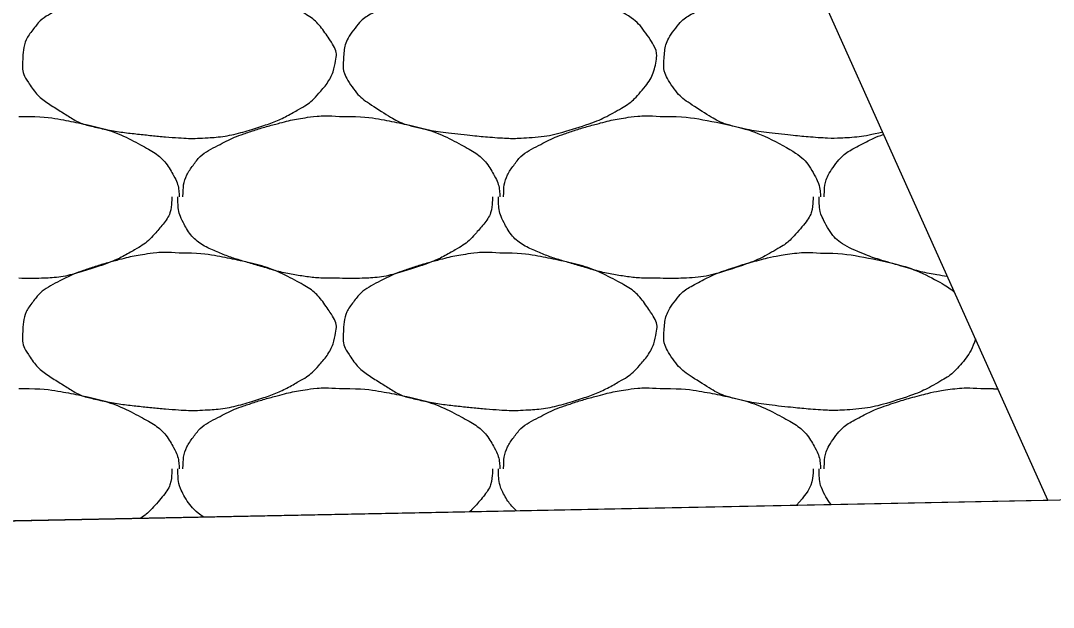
# Model space of a CAD drawing. Extents: x 1373719 to 1374161, y 379835 to 380167.
# Drawn here: x 1373949.606 to 1373951.09, y 380058.646 to 380059.488 of the extents above; entities that cross this region are included whole.
import ezdxf

# ---------------------------------------------------------------- set-up
doc = ezdxf.new("R2010")
doc.units = 0
doc.layers.add('Aggregate Base Course', color=7, linetype='Continuous')
doc.layers.add('SIGNATURE', color=7, linetype='Continuous')

msp = doc.modelspace()

# ---------------------------------------------------------------- linework, layer by layer
msp.add_line((1373964.7341, 380059.0723), (1373943.3975, 380058.6456))
at = {"layer": 'Aggregate Base Course'}
for points, degree in [([(1373949.834, 380059.5446), (1373949.8604, 380059.545), (1373949.8868, 380059.541), (1373949.9132, 380059.5356), (1373949.9454, 380059.529), (1373949.9751, 380059.5192), (1373950.005, 380059.5032), (1373950.0249, 380059.4925), (1373950.0386, 380059.4781), (1373950.0518, 380059.4582), (1373950.0575, 380059.4497), (1373950.0606, 380059.4398), (1373950.059, 380059.4312), (1373950.056, 380059.4143), (1373950.0472, 380059.3975), (1373950.0338, 380059.3826), (1373950.0254, 380059.3732), (1373950.017, 380059.3668), (1373950.0068, 380059.361), (1373949.9887, 380059.3507), (1373949.9708, 380059.3421), (1373949.951, 380059.3358), (1373949.9255, 380059.3277), (1373949.8999, 380059.3213), (1373949.8736, 380059.3196), (1373949.8604, 380059.3188), (1373949.8472, 380059.3187), (1373949.834, 380059.3196), (1373949.8142, 380059.3209), (1373949.7944, 380059.3229), (1373949.7746, 380059.325), (1373949.7528, 380059.3274), (1373949.7313, 380059.3308), (1373949.7098, 380059.3358), (1373949.6922, 380059.3399), (1373949.677, 380059.3493), (1373949.6612, 380059.3592), (1373949.6433, 380059.3704), (1373949.6288, 380059.3813), (1373949.6162, 380059.4006), (1373949.6097, 380059.4105), (1373949.6084, 380059.4211), (1373949.609, 380059.4312), (1373949.6098, 380059.4458), (1373949.6129, 380059.4605), (1373949.6234, 380059.4744), (1373949.634, 380059.4885), (1373949.6456, 380059.496), (1373949.6594, 380059.5032), (1373949.6713, 380059.5094), (1373949.6829, 380059.5152), (1373949.6954, 380059.5194), (1373949.7133, 380059.5255), (1373949.7311, 380059.5309), (1373949.7494, 380059.5356), (1373949.7607, 380059.5386), (1373949.7721, 380059.541), (1373949.7836, 380059.5428), (1373949.8003, 380059.5454), (1373949.8173, 380059.5461), (1373949.834, 380059.5446)], 3), ([(1373950.2948, 380059.5446), (1373950.3212, 380059.545), (1373950.3476, 380059.541), (1373950.4062, 380059.529), (1373950.4359, 380059.5192), (1373950.4857, 380059.4925), (1373950.4994, 380059.4781), (1373950.5183, 380059.4497), (1373950.5214, 380059.4398), (1373950.5168, 380059.4143), (1373950.508, 380059.3975), (1373950.4862, 380059.3732), (1373950.4778, 380059.3668), (1373950.4495, 380059.3507), (1373950.4316, 380059.3421), (1373950.3863, 380059.3277), (1373950.3607, 380059.3213), (1373950.3212, 380059.3188), (1373950.308, 380059.3187), (1373950.275, 380059.3209), (1373950.2552, 380059.3229), (1373950.2136, 380059.3274), (1373950.1921, 380059.3308), (1373950.153, 380059.3399), (1373950.1378, 380059.3493), (1373950.1041, 380059.3704), (1373950.0896, 380059.3813), (1373950.0705, 380059.4105), (1373950.0692, 380059.4211), (1373950.0706, 380059.4458), (1373950.0737, 380059.4605), (1373950.0948, 380059.4885), (1373950.1064, 380059.496), (1373950.1321, 380059.5094), (1373950.1437, 380059.5152), (1373950.1741, 380059.5255), (1373950.1919, 380059.5309), (1373950.2215, 380059.5386), (1373950.2329, 380059.541), (1373950.2611, 380059.5454), (1373950.2781, 380059.5461), (1373950.2948, 380059.5446)], 3), ([(1373950.845, 380059.3279), (1373950.8286, 380059.3237), (1373950.812, 380059.3207), (1373950.782, 380059.3188), (1373950.7688, 380059.3187), (1373950.7358, 380059.3209), (1373950.716, 380059.3229), (1373950.6744, 380059.3274), (1373950.6529, 380059.3308), (1373950.6138, 380059.3399), (1373950.5986, 380059.3493), (1373950.5649, 380059.3704), (1373950.5504, 380059.3813), (1373950.5313, 380059.4105), (1373950.53, 380059.4211), (1373950.5314, 380059.4458), (1373950.5345, 380059.4605), (1373950.5556, 380059.4885), (1373950.5672, 380059.496), (1373950.5929, 380059.5094), (1373950.6045, 380059.5152), (1373950.6349, 380059.5255), (1373950.6527, 380059.5309), (1373950.6823, 380059.5386), (1373950.6937, 380059.541), (1373950.7191, 380059.545), (1373950.7333, 380059.5458), (1373950.7474, 380059.5452)], 3), ([(1373949.6036, 380059.3502), (1373949.6054, 380059.3501), (1373949.6072, 380059.3503), (1373949.609, 380059.3502)], 2), ([(1373949.609, 380059.3502), (1373949.6354, 380059.3506), (1373949.6618, 380059.3466), (1373949.6882, 380059.3412), (1373949.7204, 380059.3346), (1373949.7501, 380059.3248), (1373949.78, 380059.3088), (1373949.7999, 380059.2981), (1373949.8158, 380059.2842), (1373949.8268, 380059.2638), (1373949.8315, 380059.255), (1373949.8333, 380059.2461), (1373949.834, 380059.2368), (1373949.8341, 380059.2362), (1373949.8341, 380059.2356), (1373949.834, 380059.235)], 3), ([(1373949.8394, 380059.235), (1373949.8394, 380059.2356), (1373949.8394, 380059.2362), (1373949.8394, 380059.2368), (1373949.8397, 380059.252), (1373949.844, 380059.2666), (1373949.8538, 380059.28), (1373949.8637, 380059.2936), (1373949.876, 380059.3016), (1373949.8898, 380059.3088), (1373949.9017, 380059.315), (1373949.9133, 380059.3208), (1373949.9258, 380059.325), (1373949.9437, 380059.3311), (1373949.9615, 380059.3365), (1373949.9798, 380059.3412), (1373949.9911, 380059.3442), (1373950.0025, 380059.3466), (1373950.014, 380059.3484), (1373950.0307, 380059.351), (1373950.0477, 380059.3517), (1373950.0644, 380059.3502)], 3), ([(1373950.0644, 380059.3502), (1373950.0662, 380059.3501), (1373950.068, 380059.3503), (1373950.0698, 380059.3502)], 2), ([(1373950.0698, 380059.3502), (1373950.0962, 380059.3506), (1373950.1226, 380059.3466), (1373950.149, 380059.3412), (1373950.1812, 380059.3346), (1373950.2109, 380059.3248), (1373950.2408, 380059.3088), (1373950.2607, 380059.2981), (1373950.2766, 380059.2842), (1373950.2876, 380059.2638), (1373950.2923, 380059.255), (1373950.2941, 380059.2461), (1373950.2948, 380059.2368), (1373950.2949, 380059.2362), (1373950.2949, 380059.2356), (1373950.2948, 380059.235)], 3), ([(1373950.3002, 380059.235), (1373950.3002, 380059.2356), (1373950.3002, 380059.2362), (1373950.3002, 380059.2368), (1373950.3005, 380059.252), (1373950.3048, 380059.2666), (1373950.3146, 380059.28), (1373950.3245, 380059.2936), (1373950.3368, 380059.3016), (1373950.3506, 380059.3088), (1373950.3625, 380059.315), (1373950.3741, 380059.3208), (1373950.3866, 380059.325), (1373950.4045, 380059.3311), (1373950.4223, 380059.3365), (1373950.4406, 380059.3412), (1373950.4519, 380059.3442), (1373950.4633, 380059.3466), (1373950.4748, 380059.3484), (1373950.4915, 380059.351), (1373950.5085, 380059.3517), (1373950.5252, 380059.3502)], 3), ([(1373950.5252, 380059.3502), (1373950.527, 380059.3501), (1373950.5288, 380059.3503), (1373950.5306, 380059.3502)], 2), ([(1373950.5306, 380059.3502), (1373950.557, 380059.3506), (1373950.5834, 380059.3466), (1373950.642, 380059.3346), (1373950.6717, 380059.3248), (1373950.7215, 380059.2981), (1373950.7374, 380059.2842), (1373950.7531, 380059.255), (1373950.7549, 380059.2461), (1373950.7557, 380059.2362), (1373950.7557, 380059.2356), (1373950.7556, 380059.235)], 3), ([(1373950.761, 380059.235), (1373950.761, 380059.2356), (1373950.761, 380059.2362), (1373950.7613, 380059.252), (1373950.7656, 380059.2666), (1373950.7853, 380059.2936), (1373950.7976, 380059.3016), (1373950.8229, 380059.3148), (1373950.8343, 380059.3205), (1373950.8464, 380059.3247)], 3), ([(1373949.8232, 380059.235), (1373949.8233, 380059.2332), (1373949.8233, 380059.2314), (1373949.8232, 380059.2296), (1373949.8225, 380059.2114), (1373949.811, 380059.1956), (1373949.798, 380059.181), (1373949.7898, 380059.1718), (1373949.7812, 380059.1652), (1373949.771, 380059.1594), (1373949.7529, 380059.1491), (1373949.735, 380059.1405), (1373949.7152, 380059.1342), (1373949.6897, 380059.1261), (1373949.6642, 380059.119), (1373949.6378, 380059.118), (1373949.6264, 380059.1176), (1373949.615, 380059.1175), (1373949.6036, 380059.118)], 3), ([(1373950.0644, 380059.118), (1373950.062, 380059.118), (1373950.0596, 380059.118), (1373950.0572, 380059.118), (1373950.0373, 380059.118), (1373950.0175, 380059.1199), (1373949.9978, 380059.1234), (1373949.9768, 380059.1272), (1373949.9567, 380059.1336), (1373949.9363, 380059.1395), (1373949.9186, 380059.1446), (1373949.9015, 380059.1503), (1373949.8844, 380059.1576), (1373949.8654, 380059.1658), (1373949.8495, 380059.1796), (1373949.8394, 380059.199), (1373949.8342, 380059.209), (1373949.8322, 380059.2191), (1373949.8322, 380059.2296), (1373949.8322, 380059.2314), (1373949.8322, 380059.2332), (1373949.8322, 380059.235)], 3), ([(1373950.284, 380059.235), (1373950.2841, 380059.2332), (1373950.2841, 380059.2314), (1373950.284, 380059.2296), (1373950.2833, 380059.2114), (1373950.2718, 380059.1956), (1373950.2588, 380059.181), (1373950.2506, 380059.1718), (1373950.242, 380059.1652), (1373950.2318, 380059.1594), (1373950.2137, 380059.1491), (1373950.1958, 380059.1405), (1373950.176, 380059.1342), (1373950.1505, 380059.1261), (1373950.125, 380059.119), (1373950.0986, 380059.118), (1373950.0872, 380059.1176), (1373950.0758, 380059.1175), (1373950.0644, 380059.118)], 3), ([(1373950.5252, 380059.118), (1373950.5228, 380059.118), (1373950.5204, 380059.118), (1373950.518, 380059.118), (1373950.4981, 380059.118), (1373950.4783, 380059.1199), (1373950.4586, 380059.1234), (1373950.4376, 380059.1272), (1373950.4175, 380059.1336), (1373950.3971, 380059.1395), (1373950.3794, 380059.1446), (1373950.3623, 380059.1503), (1373950.3452, 380059.1576), (1373950.3262, 380059.1658), (1373950.3103, 380059.1796), (1373950.3002, 380059.199), (1373950.295, 380059.209), (1373950.293, 380059.2191), (1373950.293, 380059.2296), (1373950.293, 380059.2314), (1373950.293, 380059.2332), (1373950.293, 380059.235)], 3), ([(1373950.7448, 380059.235), (1373950.7449, 380059.2332), (1373950.7449, 380059.2314), (1373950.7441, 380059.2114), (1373950.7326, 380059.1956), (1373950.7114, 380059.1718), (1373950.7028, 380059.1652), (1373950.6745, 380059.1491), (1373950.6566, 380059.1405), (1373950.6113, 380059.1261), (1373950.5858, 380059.119), (1373950.548, 380059.1176), (1373950.5366, 380059.1175), (1373950.5252, 380059.118)], 3), ([(1373950.9381, 380059.1206), (1373950.9318, 380059.1214), (1373950.9256, 380059.1223), (1373950.8984, 380059.1272), (1373950.8783, 380059.1336), (1373950.8402, 380059.1446), (1373950.8231, 380059.1503), (1373950.787, 380059.1658), (1373950.7711, 380059.1796), (1373950.7558, 380059.209), (1373950.7538, 380059.2191), (1373950.7538, 380059.2314), (1373950.7538, 380059.2332), (1373950.7538, 380059.235)], 3), ([(1373949.834, 380059.154), (1373949.8604, 380059.1544), (1373949.8868, 380059.1504), (1373949.9132, 380059.145), (1373949.9454, 380059.1384), (1373949.9751, 380059.1286), (1373950.005, 380059.1126), (1373950.0249, 380059.1019), (1373950.0386, 380059.0875), (1373950.0518, 380059.0676), (1373950.0575, 380059.0591), (1373950.0606, 380059.0492), (1373950.059, 380059.0406), (1373950.056, 380059.0237), (1373950.0472, 380059.0069), (1373950.0338, 380058.992), (1373950.0254, 380058.9826), (1373950.017, 380058.9762), (1373950.0068, 380058.9704), (1373949.9887, 380058.9601), (1373949.9708, 380058.9515), (1373949.951, 380058.9452), (1373949.9255, 380058.9371), (1373949.8999, 380058.9307), (1373949.8736, 380058.929), (1373949.8604, 380058.9282), (1373949.8472, 380058.9281), (1373949.834, 380058.929), (1373949.8142, 380058.9303), (1373949.7944, 380058.9323), (1373949.7746, 380058.9344), (1373949.7528, 380058.9368), (1373949.7313, 380058.9402), (1373949.7098, 380058.9452), (1373949.6922, 380058.9493), (1373949.677, 380058.9587), (1373949.6612, 380058.9686), (1373949.6433, 380058.9798), (1373949.6288, 380058.9907), (1373949.6162, 380059.01), (1373949.6097, 380059.0199), (1373949.6084, 380059.0305), (1373949.609, 380059.0406), (1373949.6098, 380059.0552), (1373949.6129, 380059.0699), (1373949.6234, 380059.0838), (1373949.634, 380059.0979), (1373949.6456, 380059.1054), (1373949.6594, 380059.1126), (1373949.6713, 380059.1188), (1373949.6829, 380059.1246), (1373949.6954, 380059.1288), (1373949.7133, 380059.1349), (1373949.7311, 380059.1403), (1373949.7494, 380059.145), (1373949.7607, 380059.148), (1373949.7721, 380059.1504), (1373949.7836, 380059.1522), (1373949.8003, 380059.1548), (1373949.8173, 380059.1555), (1373949.834, 380059.154)], 3), ([(1373950.2948, 380059.154), (1373950.3212, 380059.1544), (1373950.3476, 380059.1504), (1373950.374, 380059.145), (1373950.4062, 380059.1384), (1373950.4359, 380059.1286), (1373950.4658, 380059.1126), (1373950.4857, 380059.1019), (1373950.4994, 380059.0875), (1373950.5126, 380059.0676), (1373950.5183, 380059.0591), (1373950.5214, 380059.0492), (1373950.5198, 380059.0406), (1373950.5168, 380059.0237), (1373950.508, 380059.0069), (1373950.4946, 380058.992), (1373950.4862, 380058.9826), (1373950.4778, 380058.9762), (1373950.4676, 380058.9704), (1373950.4495, 380058.9601), (1373950.4316, 380058.9515), (1373950.4118, 380058.9452), (1373950.3863, 380058.9371), (1373950.3607, 380058.9307), (1373950.3344, 380058.929), (1373950.3212, 380058.9282), (1373950.308, 380058.9281), (1373950.2948, 380058.929), (1373950.275, 380058.9303), (1373950.2552, 380058.9323), (1373950.2354, 380058.9344), (1373950.2136, 380058.9368), (1373950.1921, 380058.9402), (1373950.1706, 380058.9452), (1373950.153, 380058.9493), (1373950.1378, 380058.9587), (1373950.122, 380058.9686), (1373950.1041, 380058.9798), (1373950.0896, 380058.9907), (1373950.077, 380059.01), (1373950.0705, 380059.0199), (1373950.0692, 380059.0305), (1373950.0698, 380059.0406), (1373950.0706, 380059.0552), (1373950.0737, 380059.0699), (1373950.0842, 380059.0838), (1373950.0948, 380059.0979), (1373950.1064, 380059.1054), (1373950.1202, 380059.1126), (1373950.1321, 380059.1188), (1373950.1437, 380059.1246), (1373950.1562, 380059.1288), (1373950.1741, 380059.1349), (1373950.1919, 380059.1403), (1373950.2102, 380059.145), (1373950.2215, 380059.148), (1373950.2329, 380059.1504), (1373950.2444, 380059.1522), (1373950.2611, 380059.1548), (1373950.2781, 380059.1555), (1373950.2948, 380059.154)], 3), ([(1373950.9783, 380059.031), (1373950.9741, 380059.0174), (1373950.9662, 380059.0041), (1373950.947, 380058.9826), (1373950.9386, 380058.9762), (1373950.9103, 380058.9601), (1373950.8924, 380058.9515), (1373950.8471, 380058.9371), (1373950.8215, 380058.9307), (1373950.782, 380058.9282), (1373950.7688, 380058.9281), (1373950.7358, 380058.9303), (1373950.716, 380058.9323), (1373950.6744, 380058.9368), (1373950.6529, 380058.9402), (1373950.6138, 380058.9493), (1373950.5986, 380058.9587), (1373950.5649, 380058.9798), (1373950.5504, 380058.9907), (1373950.5313, 380059.0199), (1373950.53, 380059.0305), (1373950.5314, 380059.0552), (1373950.5345, 380059.0699), (1373950.5556, 380059.0979), (1373950.5672, 380059.1054), (1373950.5929, 380059.1188), (1373950.6045, 380059.1246), (1373950.6349, 380059.1349), (1373950.6527, 380059.1403), (1373950.6823, 380059.148), (1373950.6937, 380059.1504), (1373950.7219, 380059.1548), (1373950.7389, 380059.1555), (1373950.7556, 380059.154)], 3), ([(1373950.7556, 380059.154), (1373950.782, 380059.1544), (1373950.8084, 380059.1504), (1373950.867, 380059.1384), (1373950.8967, 380059.1286), (1373950.9348, 380059.1082), (1373950.942, 380059.1032), (1373950.9485, 380059.0973)], 3), ([(1373949.8394, 380058.8444), (1373949.8394, 380058.845), (1373949.8394, 380058.8456), (1373949.8394, 380058.8462), (1373949.8397, 380058.8614), (1373949.844, 380058.876), (1373949.8538, 380058.8894), (1373949.8637, 380058.903), (1373949.876, 380058.911), (1373949.8898, 380058.9182), (1373949.9017, 380058.9244), (1373949.9133, 380058.9302), (1373949.9258, 380058.9344), (1373949.9437, 380058.9405), (1373949.9615, 380058.9459), (1373949.9798, 380058.9506), (1373949.9911, 380058.9536), (1373950.0025, 380058.956), (1373950.014, 380058.9578), (1373950.0307, 380058.9604), (1373950.0477, 380058.9611), (1373950.0644, 380058.9596)], 3), ([(1373950.3002, 380058.8444), (1373950.3002, 380058.845), (1373950.3002, 380058.8456), (1373950.3002, 380058.8462), (1373950.3005, 380058.8614), (1373950.3048, 380058.876), (1373950.3146, 380058.8894), (1373950.3245, 380058.903), (1373950.3368, 380058.911), (1373950.3506, 380058.9182), (1373950.3625, 380058.9244), (1373950.3741, 380058.9302), (1373950.3866, 380058.9344), (1373950.4045, 380058.9405), (1373950.4223, 380058.9459), (1373950.4406, 380058.9506), (1373950.4519, 380058.9536), (1373950.4633, 380058.956), (1373950.4748, 380058.9578), (1373950.4915, 380058.9604), (1373950.5085, 380058.9611), (1373950.5252, 380058.9596)], 3), ([(1373950.761, 380058.8444), (1373950.761, 380058.845), (1373950.761, 380058.8456), (1373950.7613, 380058.8614), (1373950.7656, 380058.876), (1373950.7853, 380058.903), (1373950.7976, 380058.911), (1373950.8233, 380058.9244), (1373950.8349, 380058.9302), (1373950.8653, 380058.9405), (1373950.8831, 380058.9459), (1373950.9127, 380058.9536), (1373950.9241, 380058.956), (1373950.9523, 380058.9604), (1373950.9693, 380058.9611), (1373950.986, 380058.9596)], 3), ([(1373949.6036, 380058.9596), (1373949.6054, 380058.9595), (1373949.6072, 380058.9597), (1373949.609, 380058.9596)], 2), ([(1373949.609, 380058.9596), (1373949.6354, 380058.96), (1373949.6618, 380058.956), (1373949.6882, 380058.9506), (1373949.7204, 380058.944), (1373949.7501, 380058.9342), (1373949.78, 380058.9182), (1373949.7999, 380058.9075), (1373949.8158, 380058.8936), (1373949.8268, 380058.8732), (1373949.8315, 380058.8644), (1373949.8333, 380058.8555), (1373949.834, 380058.8462), (1373949.8341, 380058.8456), (1373949.8341, 380058.845), (1373949.834, 380058.8444)], 3), ([(1373950.0644, 380058.9596), (1373950.0662, 380058.9595), (1373950.068, 380058.9597), (1373950.0698, 380058.9596)], 2), ([(1373950.0698, 380058.9596), (1373950.0962, 380058.96), (1373950.1226, 380058.956), (1373950.149, 380058.9506), (1373950.1812, 380058.944), (1373950.2109, 380058.9342), (1373950.2408, 380058.9182), (1373950.2607, 380058.9075), (1373950.2766, 380058.8936), (1373950.2876, 380058.8732), (1373950.2923, 380058.8644), (1373950.2941, 380058.8555), (1373950.2948, 380058.8462), (1373950.2949, 380058.8456), (1373950.2949, 380058.845), (1373950.2948, 380058.8444)], 3), ([(1373950.5252, 380058.9596), (1373950.527, 380058.9595), (1373950.5288, 380058.9597), (1373950.5306, 380058.9596)], 2), ([(1373950.5306, 380058.9596), (1373950.557, 380058.96), (1373950.5834, 380058.956), (1373950.6098, 380058.9506), (1373950.642, 380058.944), (1373950.6717, 380058.9342), (1373950.7016, 380058.9182), (1373950.7215, 380058.9075), (1373950.7374, 380058.8936), (1373950.7484, 380058.8732), (1373950.7531, 380058.8644), (1373950.7549, 380058.8555), (1373950.7556, 380058.8462), (1373950.7557, 380058.8456), (1373950.7557, 380058.845), (1373950.7556, 380058.8444)], 3), ([(1373950.986, 380058.9596), (1373950.9878, 380058.9595), (1373950.9896, 380058.9597), (1373950.9914, 380058.9596)], 2), ([(1373950.9914, 380058.9596), (1373950.9978, 380058.9597), (1373951.0042, 380058.9595), (1373951.0106, 380058.9592)], 2), ([(1373949.8232, 380058.8444), (1373949.8233, 380058.8426), (1373949.8233, 380058.8408), (1373949.8225, 380058.8208), (1373949.811, 380058.805), (1373949.7918, 380058.7834), (1373949.7853, 380058.778), (1373949.7781, 380058.7732)], 3), ([(1373949.8695, 380058.775), (1373949.8571, 380058.7832), (1373949.8467, 380058.7943), (1373949.8342, 380058.8184), (1373949.8322, 380058.8285), (1373949.8322, 380058.8408), (1373949.8322, 380058.8426), (1373949.8322, 380058.8444)], 3), ([(1373950.284, 380058.8444), (1373950.2841, 380058.8426), (1373950.2841, 380058.8408), (1373950.2833, 380058.8208), (1373950.2718, 380058.805), (1373950.2563, 380058.7876), (1373950.2537, 380058.785), (1373950.2511, 380058.7826)], 3), ([(1373950.3188, 380058.784), (1373950.3114, 380058.7908), (1373950.3051, 380058.7989), (1373950.295, 380058.8184), (1373950.293, 380058.8285), (1373950.293, 380058.8408), (1373950.293, 380058.8426), (1373950.293, 380058.8444)], 3), ([(1373950.7448, 380058.8444), (1373950.7449, 380058.8426), (1373950.7449, 380058.8408), (1373950.7442, 380058.8214), (1373950.7334, 380058.8061), (1373950.721, 380058.792)], 3), ([(1373950.7711, 380058.793), (1373950.7673, 380058.7977), (1373950.7639, 380058.8028), (1373950.7558, 380058.8184), (1373950.7538, 380058.8285), (1373950.7538, 380058.8408), (1373950.7538, 380058.8426), (1373950.7538, 380058.8444)], 3)]:
    msp.add_open_spline(points, degree=degree, dxfattribs=at)
at = {"layer": 'SIGNATURE'}
msp.add_lwpolyline([(1373943.3975, 380058.6456), (1373951.0824, 380058.7993), (1373950.5395, 380060.008), (1373949.8879, 380059.9821), (1373950.1486, 380060.2429), (1373949.7179, 380060.2256), (1373947.3392, 380059.631)], close=True, dxfattribs=at)

doc.saveas('drawing.dxf')
